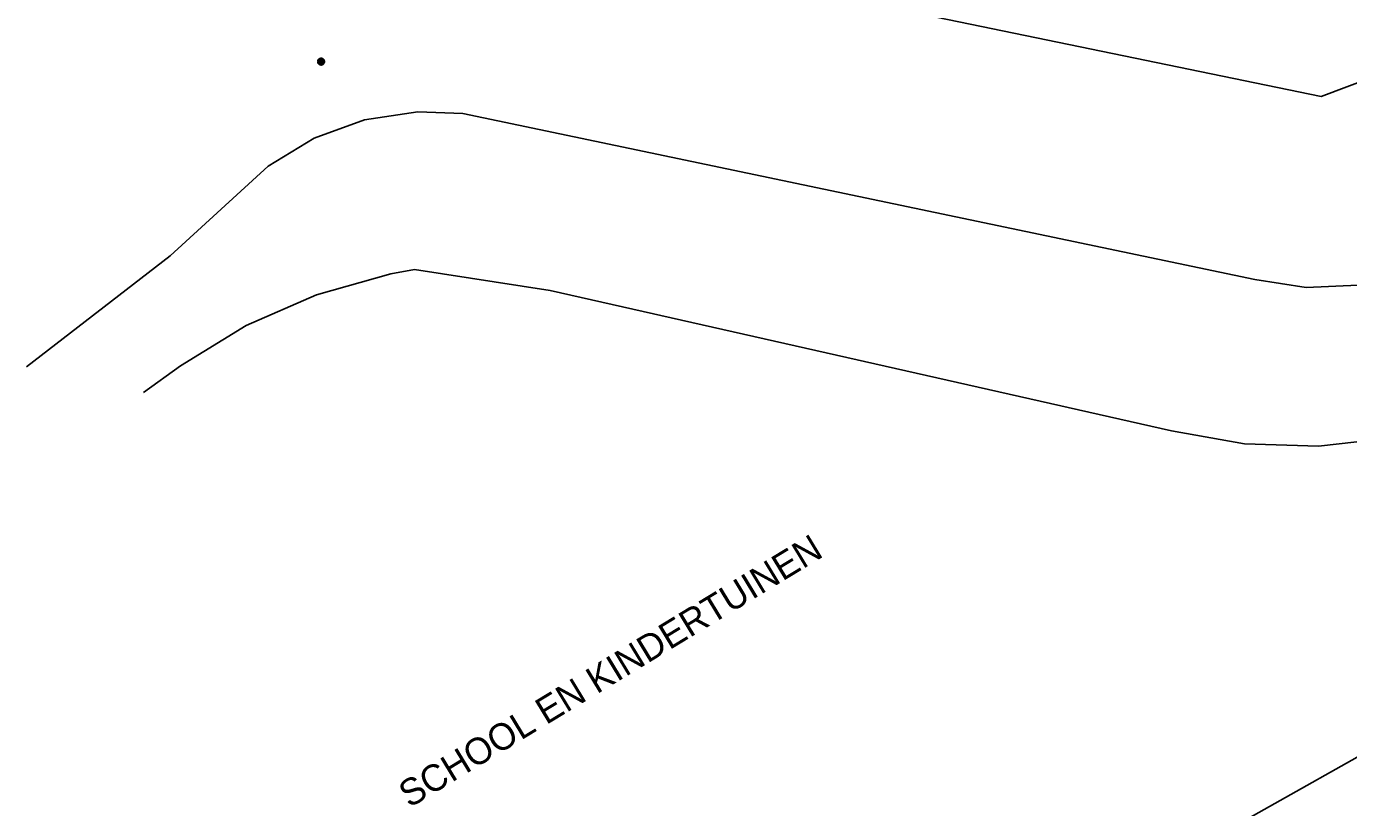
# Model space of a CAD drawing. Extents: x 81065 to 81486, y 452384 to 452681.
# Drawn here: x 81129.85 to 81179.58, y 452481.87 to 452511.24 of the extents above; entities that cross this region are included whole.
import ezdxf

# ---------------------------------------------------------------- set-up
doc = ezdxf.new("R2010")
doc.units = 0
for name, color, linetype in [('B-BH-AL-TOPOGRAFIE_STRAATNAAM-S', 7, 'Continuous'), ('B-BH-GR-BOOM-S', 7, 'Continuous'), ('B-BH-IE-TERREINAFSCHEIDING_KUNSTMATIG_HEKWERK-G', 7, 'Continuous'), ('B-BH-OG-TERREIN_ERF-GV', 7, 'Continuous'), ('B-BH-VH-KANTOPSLUITING-GV', 7, 'Continuous')]:
    doc.layers.add(name, color=color, linetype=linetype)

msp = doc.modelspace()

# ---------------------------------------------------------------- linework, layer by layer
at = {"layer": 'B-BH-GR-BOOM-S'}
for points in [[(81140.806, 452509.917), (81140.807, 452509.903), (81140.809, 452509.89), (81140.812, 452509.877), (81140.817, 452509.865), (81140.823, 452509.853), (81140.831, 452509.841), (81140.839, 452509.831), (81140.849, 452509.821), (81140.859, 452509.813), (81140.871, 452509.805), (81140.883, 452509.799), (81140.895, 452509.794), (81140.908, 452509.791), (81140.921, 452509.789), (81140.935, 452509.788), (81140.948, 452509.789), (81140.962, 452509.791), (81140.975, 452509.794), (81140.987, 452509.799), (81140.999, 452509.805), (81141.011, 452509.813), (81141.021, 452509.821), (81141.031, 452509.831), (81141.039, 452509.841), (81141.047, 452509.853), (81141.053, 452509.865), (81141.057, 452509.877), (81141.061, 452509.89), (81141.063, 452509.903), (81141.064, 452509.917), (81141.063, 452509.93), (81141.061, 452509.944), (81141.057, 452509.957), (81141.053, 452509.969), (81141.047, 452509.981), (81141.039, 452509.993), (81141.031, 452510.003), (81141.021, 452510.013), (81141.011, 452510.021), (81140.999, 452510.029), (81140.987, 452510.035), (81140.975, 452510.039), (81140.962, 452510.043), (81140.948, 452510.045), (81140.935, 452510.046), (81140.921, 452510.045), (81140.908, 452510.043), (81140.895, 452510.039), (81140.883, 452510.035), (81140.871, 452510.029), (81140.859, 452510.021), (81140.849, 452510.013), (81140.839, 452510.003), (81140.831, 452509.993), (81140.823, 452509.981), (81140.817, 452509.969), (81140.812, 452509.957), (81140.809, 452509.944), (81140.807, 452509.93), (81140.806, 452509.917)], [(81140.831, 452509.917), (81140.831, 452509.906), (81140.833, 452509.895), (81140.836, 452509.885), (81140.84, 452509.874), (81140.844, 452509.865), (81140.85, 452509.856), (81140.857, 452509.847), (81140.865, 452509.839), (81140.874, 452509.832), (81140.883, 452509.826), (81140.892, 452509.822), (81140.903, 452509.818), (81140.913, 452509.815), (81140.924, 452509.813), (81140.935, 452509.813), (81140.946, 452509.813), (81140.957, 452509.815), (81140.967, 452509.818), (81140.977, 452509.822), (81140.987, 452509.826), (81140.996, 452509.832), (81141.005, 452509.839), (81141.013, 452509.847), (81141.019, 452509.856), (81141.025, 452509.865), (81141.03, 452509.874), (81141.034, 452509.885), (81141.037, 452509.895), (81141.039, 452509.906), (81141.039, 452509.917), (81141.039, 452509.928), (81141.037, 452509.939), (81141.034, 452509.949), (81141.03, 452509.959), (81141.025, 452509.969), (81141.019, 452509.978), (81141.013, 452509.987), (81141.005, 452509.995), (81140.996, 452510.001), (81140.987, 452510.007), (81140.977, 452510.012), (81140.967, 452510.016), (81140.957, 452510.019), (81140.946, 452510.021), (81140.935, 452510.021), (81140.924, 452510.021), (81140.913, 452510.019), (81140.903, 452510.016), (81140.892, 452510.012), (81140.883, 452510.007), (81140.874, 452510.001), (81140.865, 452509.995), (81140.857, 452509.987), (81140.85, 452509.978), (81140.844, 452509.969), (81140.84, 452509.959), (81140.836, 452509.949), (81140.833, 452509.939), (81140.831, 452509.928), (81140.831, 452509.917)], [(81140.853, 452509.917), (81140.854, 452509.908), (81140.855, 452509.9), (81140.857, 452509.892), (81140.86, 452509.884), (81140.864, 452509.876), (81140.869, 452509.869), (81140.874, 452509.862), (81140.88, 452509.856), (81140.887, 452509.851), (81140.894, 452509.846), (81140.902, 452509.842), (81140.91, 452509.839), (81140.918, 452509.837), (81140.926, 452509.836), (81140.935, 452509.835), (81140.943, 452509.836), (81140.952, 452509.837), (81140.96, 452509.839), (81140.968, 452509.842), (81140.976, 452509.846), (81140.983, 452509.851), (81140.99, 452509.856), (81140.996, 452509.862), (81141.001, 452509.869), (81141.006, 452509.876), (81141.009, 452509.884), (81141.013, 452509.892), (81141.015, 452509.9), (81141.016, 452509.908), (81141.017, 452509.917), (81141.016, 452509.925), (81141.015, 452509.934), (81141.013, 452509.942), (81141.009, 452509.95), (81141.006, 452509.958), (81141.001, 452509.965), (81140.996, 452509.972), (81140.99, 452509.978), (81140.983, 452509.983), (81140.976, 452509.988), (81140.968, 452509.991), (81140.96, 452509.995), (81140.952, 452509.997), (81140.943, 452509.998), (81140.935, 452509.999), (81140.926, 452509.998), (81140.918, 452509.997), (81140.91, 452509.995), (81140.902, 452509.991), (81140.894, 452509.988), (81140.887, 452509.983), (81140.88, 452509.978), (81140.874, 452509.972), (81140.869, 452509.965), (81140.864, 452509.958), (81140.86, 452509.95), (81140.857, 452509.942), (81140.855, 452509.934), (81140.854, 452509.925), (81140.853, 452509.917)], [(81140.876, 452509.917), (81140.877, 452509.911), (81140.878, 452509.905), (81140.879, 452509.899), (81140.881, 452509.893), (81140.884, 452509.888), (81140.888, 452509.882), (81140.891, 452509.878), (81140.896, 452509.873), (81140.9, 452509.87), (81140.906, 452509.866), (81140.911, 452509.863), (81140.917, 452509.861), (81140.923, 452509.86), (81140.929, 452509.859), (81140.935, 452509.858), (81140.941, 452509.859), (81140.947, 452509.86), (81140.953, 452509.861), (81140.959, 452509.863), (81140.964, 452509.866), (81140.969, 452509.87), (81140.974, 452509.873), (81140.979, 452509.878), (81140.982, 452509.882), (81140.986, 452509.888), (81140.989, 452509.893), (81140.991, 452509.899), (81140.992, 452509.905), (81140.993, 452509.911), (81140.994, 452509.917), (81140.993, 452509.923), (81140.992, 452509.929), (81140.991, 452509.935), (81140.989, 452509.941), (81140.986, 452509.946), (81140.982, 452509.951), (81140.979, 452509.956), (81140.974, 452509.961), (81140.969, 452509.964), (81140.964, 452509.968), (81140.959, 452509.971), (81140.953, 452509.973), (81140.947, 452509.974), (81140.941, 452509.975), (81140.935, 452509.976), (81140.929, 452509.975), (81140.923, 452509.974), (81140.917, 452509.973), (81140.911, 452509.971), (81140.906, 452509.968), (81140.9, 452509.964), (81140.896, 452509.961), (81140.891, 452509.956), (81140.888, 452509.951), (81140.884, 452509.946), (81140.881, 452509.941), (81140.879, 452509.935), (81140.878, 452509.929), (81140.877, 452509.923), (81140.876, 452509.917)], [(81140.899, 452509.917), (81140.899, 452509.913), (81140.9, 452509.91), (81140.901, 452509.906), (81140.902, 452509.902), (81140.904, 452509.899), (81140.906, 452509.896), (81140.908, 452509.893), (81140.911, 452509.89), (81140.914, 452509.888), (81140.917, 452509.886), (81140.92, 452509.884), (81140.924, 452509.883), (81140.928, 452509.882), (81140.931, 452509.881), (81140.935, 452509.881), (81140.939, 452509.881), (81140.942, 452509.882), (81140.946, 452509.883), (81140.95, 452509.884), (81140.953, 452509.886), (81140.956, 452509.888), (81140.959, 452509.89), (81140.961, 452509.893), (81140.964, 452509.896), (81140.966, 452509.899), (81140.968, 452509.902), (81140.969, 452509.906), (81140.97, 452509.91), (81140.971, 452509.913), (81140.971, 452509.917), (81140.971, 452509.921), (81140.97, 452509.924), (81140.969, 452509.928), (81140.968, 452509.932), (81140.966, 452509.935), (81140.964, 452509.938), (81140.961, 452509.941), (81140.959, 452509.943), (81140.956, 452509.946), (81140.953, 452509.948), (81140.95, 452509.95), (81140.946, 452509.951), (81140.942, 452509.952), (81140.939, 452509.953), (81140.935, 452509.953), (81140.931, 452509.953), (81140.928, 452509.952), (81140.924, 452509.951), (81140.92, 452509.95), (81140.917, 452509.948), (81140.914, 452509.946), (81140.911, 452509.943), (81140.908, 452509.941), (81140.906, 452509.938), (81140.904, 452509.935), (81140.902, 452509.932), (81140.901, 452509.928), (81140.9, 452509.924), (81140.899, 452509.921), (81140.899, 452509.917)], [(81140.922, 452509.917), (81140.922, 452509.916), (81140.922, 452509.914), (81140.923, 452509.913), (81140.923, 452509.912), (81140.924, 452509.911), (81140.925, 452509.909), (81140.925, 452509.908), (81140.926, 452509.907), (81140.927, 452509.907), (81140.929, 452509.906), (81140.93, 452509.905), (81140.931, 452509.905), (81140.932, 452509.904), (81140.934, 452509.904), (81140.935, 452509.904), (81140.936, 452509.904), (81140.938, 452509.904), (81140.939, 452509.905), (81140.94, 452509.905), (81140.941, 452509.906), (81140.943, 452509.907), (81140.944, 452509.907), (81140.945, 452509.908), (81140.945, 452509.909), (81140.946, 452509.911), (81140.947, 452509.912), (81140.947, 452509.913), (81140.948, 452509.914), (81140.948, 452509.916), (81140.948, 452509.917), (81140.948, 452509.918), (81140.948, 452509.92), (81140.947, 452509.921), (81140.947, 452509.922), (81140.946, 452509.923), (81140.945, 452509.925), (81140.945, 452509.926), (81140.944, 452509.927), (81140.943, 452509.927), (81140.941, 452509.928), (81140.94, 452509.929), (81140.939, 452509.929), (81140.938, 452509.93), (81140.936, 452509.93), (81140.935, 452509.93), (81140.934, 452509.93), (81140.932, 452509.93), (81140.931, 452509.929), (81140.93, 452509.929), (81140.929, 452509.928), (81140.927, 452509.927), (81140.926, 452509.927), (81140.925, 452509.926), (81140.925, 452509.925), (81140.924, 452509.923), (81140.923, 452509.922), (81140.923, 452509.921), (81140.922, 452509.92), (81140.922, 452509.918), (81140.922, 452509.917)]]:
    msp.add_lwpolyline(points, dxfattribs=at)
at = {"layer": 'B-BH-IE-TERREINAFSCHEIDING_KUNSTMATIG_HEKWERK-G'}
msp.add_lwpolyline([(81153.795, 452513.723), (81178.556, 452508.608), (81199.954, 452516.672), (81204.428, 452518.432)], dxfattribs=at)
at = {"layer": 'B-BH-OG-TERREIN_ERF-GV'}
for points in [[(81200.072, 452507.247), (81194.94, 452506.029), (81181.833, 452501.987), (81179.947, 452501.508), (81177.99, 452501.419), (81176.056, 452501.728), (81146.263, 452507.971), (81144.57, 452508.026), (81142.573, 452507.726), (81140.674, 452507.039), (81138.947, 452505.992), (81135.265, 452502.611), (81129.853, 452498.438)], [(81134.256, 452497.478), (81135.65, 452498.475), (81138.117, 452499.99), (81140.769, 452501.152), (81143.556, 452501.937), (81144.455, 452502.104), (81149.553, 452501.308), (81172.921, 452496.036), (81175.667, 452495.551), (81178.455, 452495.463), (81181.226, 452495.774)]]:
    msp.add_lwpolyline(points, dxfattribs=at)
at = {"layer": 'B-BH-VH-KANTOPSLUITING-GV'}
msp.add_lwpolyline([(81191.494, 452490.289), (81150.94, 452467.478), (81144.853, 452463.588), (81138.991, 452459.368), (81135.424, 452456.547), (81134.787, 452456.025)], dxfattribs=at)

# ---------------------------------------------------------------- texts
at = {"layer": 'B-BH-AL-TOPOGRAFIE_STRAATNAAM-S'}
msp.add_text('SCHOOL EN KINDERTUINEN', height=1, rotation=31.2854, dxfattribs=at).set_placement((81144.259, 452481.841))

doc.saveas('drawing.dxf')
